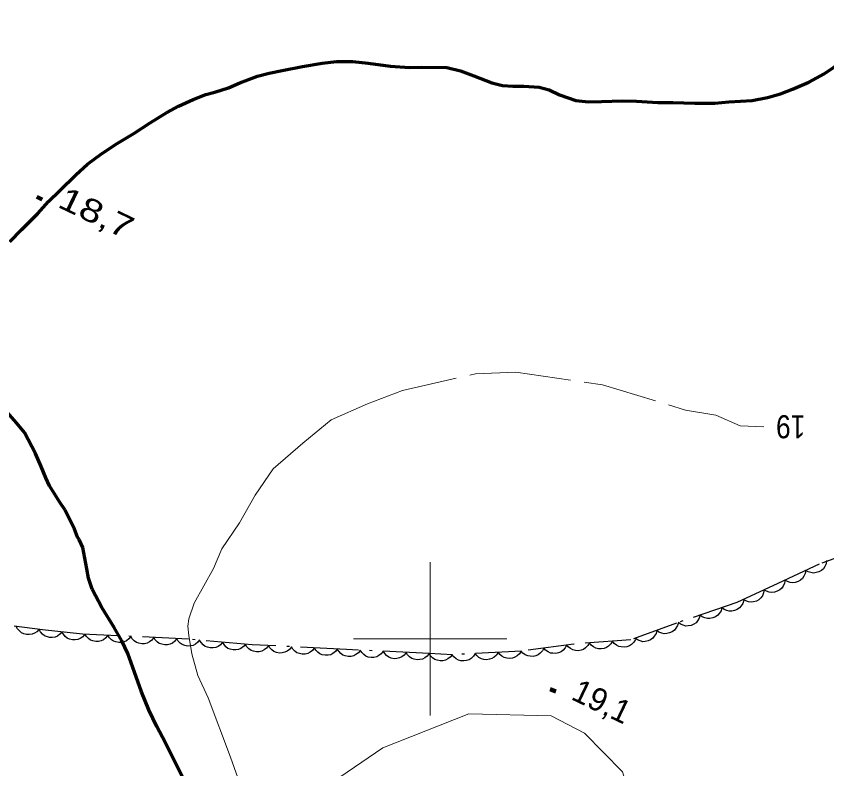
# Model space of a CAD drawing. Extents: x 355726 to 357533, y 5103782 to 5105258.
# Drawn here: x 356373 to 356425.9, y 5104791.5 to 5104840.6 of the extents above; entities that cross this region are included whole.
import ezdxf
from ezdxf.enums import TextEntityAlignment as Align

# ---------------------------------------------------------------- set-up
doc = ezdxf.new("R2010")
doc.units = 0
doc.header["$LTSCALE"] = 0.6
doc.linetypes.add('DOT_DASHED', pattern=[7.7, 5, -1.2, 0.3, -1.2])
doc.linetypes.add('LONG_DASHED', pattern=[7.5, 6, -1.5])
for name, color, linetype, lineweight in [('19', 7, 'Continuous', 13), ('2', 7, 'LONG_DASHED', 13), ('22', 7, 'Continuous', 13), ('3', 7, 'Continuous', 140), ('44', 7, 'Continuous', 25), ('61', 7, 'Continuous', 13)]:
    doc.layers.add(name, color=color, linetype=linetype, lineweight=lineweight)

msp = doc.modelspace()

# ---------------------------------------------------------------- linework, layer by layer
at = {"layer": '19'}
msp.add_lwpolyline([(356373.97, 5104777.98), (356384.86, 5104784.66), (356396.9, 5104792.9), (356402.53, 5104795.11), (356407.89, 5104794.98), (356410.06, 5104793.84), (356412.55, 5104791.33), (356413.5, 5104788.17), (356413.9, 5104785.24), (356413.66, 5104782.05), (356412.65, 5104779.13), (356412.52, 5104778.9)], dxfattribs=at)
at = {"layer": '2'}
msp.add_lwpolyline([(356384.26, 5104801.3), (356384.6, 5104802.34), (356385.87, 5104804.59), (356386.4, 5104805.87), (356387.57, 5104807.58), (356388.58, 5104809.38), (356389.75, 5104811.09), (356391.69, 5104812.77), (356393.54, 5104814.29), (356395.91, 5104815.33), (356398.19, 5104816.22), (356402.95, 5104817.3), (356405.58, 5104817.4), (356411.25, 5104816.58), (356416.65, 5104814.93), (356418.64, 5104814.6), (356420.23, 5104813.91), (356421.77, 5104813.83)], dxfattribs=at)
at = {"layer": '2', "linetype": 'Continuous'}
msp.add_lwpolyline([(356389.03, 5104787.52), (356387.92, 5104789.58), (356386.98, 5104792.28), (356385.51, 5104796.16), (356384.85, 5104797.62), (356384.46, 5104799.02), (356384.25, 5104800.22), (356384.2, 5104800.84), (356384.26, 5104801.3)], dxfattribs=at)
at = {"layer": '22', "linetype": 'LONG_DASHED', "lineweight": 70}
for points in [[(356425.7, 5104836.88), (356426.3, 5104837.29), (356426.87, 5104837.75), (356428.02, 5104838.67), (356428.98, 5104839.38), (356429.58, 5104839.96), (356430.51, 5104840.78)], [(356372.57, 5104825.92), (356373.37, 5104826.72), (356374.41, 5104827.75), (356375.11, 5104828.54), (356375.85, 5104829.26), (356376.89, 5104830.29), (356377.65, 5104830.97), (356378.56, 5104831.66), (356379.59, 5104832.32), (356380.67, 5104832.98), (356381.74, 5104833.67), (356382.83, 5104834.36), (356383.58, 5104834.76), (356384.53, 5104835.21), (356385.37, 5104835.53), (356385.96, 5104835.67), (356386.84, 5104835.97), (356387.59, 5104836.29), (356388.74, 5104836.72), (356389.49, 5104836.92), (356390.35, 5104837.09), (356391.67, 5104837.36), (356392.96, 5104837.58), (356393.91, 5104837.69), (356394.93, 5104837.68), (356395.95, 5104837.58), (356397.4, 5104837.38), (356398.64, 5104837.29), (356399.44, 5104837.3), (356401.09, 5104837.29), (356401.98, 5104837.08), (356402.85, 5104836.75), (356404.01, 5104836.28), (356404.71, 5104836.12), (356405.4, 5104836.07), (356406.1, 5104836.08), (356407.1, 5104836.01), (356407.76, 5104835.82), (356408.43, 5104835.51), (356409.5, 5104835.13), (356410.3, 5104835.05), (356411.18, 5104835.07), (356412.54, 5104835.11), (356413.46, 5104835.09), (356414.85, 5104835.01), (356415.82, 5104835), (356417.26, 5104834.95), (356418.56, 5104834.97), (356419.49, 5104835.04), (356421.01, 5104835.13), (356422.01, 5104835.33), (356422.85, 5104835.58), (356423.63, 5104835.87), (356424.7, 5104836.34), (356425.7, 5104836.88)], [(356383.98, 5104790.73), (356383.41, 5104791.84), (356382.72, 5104793.26), (356382.16, 5104794.28), (356381.64, 5104795.37), (356381.17, 5104796.55), (356380.72, 5104797.83), (356380.28, 5104799.05), (356379.89, 5104799.88), (356379.39, 5104800.75), (356378.59, 5104802.04), (356377.96, 5104803.24), (356377.72, 5104803.97), (356377.6, 5104804.58), (356377.34, 5104805.97), (356377.1, 5104806.49), (356377, 5104806.65), (356376.79, 5104807.16), (356376.18, 5104808.41), (356375.82, 5104808.94), (356375.16, 5104809.99), (356374.92, 5104810.51), (356374.63, 5104811.26), (356374.26, 5104812.11), (356373.54, 5104813.48), (356373.02, 5104814.09), (356372.09, 5104815.15)]]:
    msp.add_lwpolyline(points, dxfattribs=at)
at = {"layer": '3'}
for p, q in [((356374.33, 5104828.85), (356374.69, 5104828.68)), ((356407.83, 5104796.73), (356408.19, 5104796.56))]:
    msp.add_line(p, q, dxfattribs=at)
at = {"layer": '44', "linetype": 'DOT_DASHED'}
for points in [[(356428.36, 5104805.96), (356425.37, 5104804.88), (356422.68, 5104803.62), (356420, 5104802.37), (356416.07, 5104801.03), (356413.09, 5104799.94), (356409.37, 5104799.66), (356405.95, 5104799.21)], [(356405.95, 5104799.21), (356401.46, 5104798.97), (356399.93, 5104799.05), (356394.54, 5104799.31), (356388.38, 5104799.62), (356384.24, 5104799.98), (356377.31, 5104800.32), (356374.71, 5104800.6), (356372.87, 5104800.84)]]:
    msp.add_lwpolyline(points, dxfattribs=at)
at = {"layer": '44'}
for points in [[(356425.86, 5104805.11), (356425.83, 5104804.9), (356425.74, 5104804.72), (356425.65, 5104804.58), (356425.52, 5104804.47), (356425.36, 5104804.38), (356425.17, 5104804.33), (356425.01, 5104804.3), (356424.84, 5104804.33), (356424.66, 5104804.38), (356424.5, 5104804.47)], [(356424.5, 5104804.47), (356424.47, 5104804.27), (356424.38, 5104804.09), (356424.29, 5104803.95), (356424.16, 5104803.83), (356424, 5104803.74), (356423.81, 5104803.69), (356423.65, 5104803.66), (356423.48, 5104803.69), (356423.3, 5104803.75), (356423.15, 5104803.84)], [(356423.15, 5104803.84), (356423.11, 5104803.63), (356423.02, 5104803.45), (356422.93, 5104803.31), (356422.8, 5104803.2), (356422.64, 5104803.11), (356422.45, 5104803.06), (356422.29, 5104803.03), (356422.12, 5104803.05), (356421.94, 5104803.11), (356421.79, 5104803.2)], [(356421.79, 5104803.2), (356421.75, 5104803), (356421.67, 5104802.81), (356421.57, 5104802.68), (356421.44, 5104802.56), (356421.28, 5104802.47), (356421.09, 5104802.42), (356420.93, 5104802.39), (356420.76, 5104802.42), (356420.58, 5104802.48), (356420.43, 5104802.57)], [(356420.45, 5104802.52), (356420.39, 5104802.32), (356420.28, 5104802.15), (356420.18, 5104802.02), (356420.03, 5104801.92), (356419.86, 5104801.85), (356419.67, 5104801.82), (356419.51, 5104801.81), (356419.34, 5104801.85), (356419.17, 5104801.93), (356419.03, 5104802.04)], [(356417.61, 5104801.55), (356417.55, 5104801.35), (356417.44, 5104801.18), (356417.34, 5104801.05), (356417.19, 5104800.96), (356417.02, 5104800.88), (356416.83, 5104800.85), (356416.67, 5104800.84), (356416.5, 5104800.89), (356416.33, 5104800.96), (356416.19, 5104801.07)], [(356419.03, 5104802.04), (356418.97, 5104801.84), (356418.86, 5104801.66), (356418.76, 5104801.54), (356418.61, 5104801.44), (356418.44, 5104801.37), (356418.25, 5104801.34), (356418.09, 5104801.33), (356417.92, 5104801.37), (356417.75, 5104801.45), (356417.61, 5104801.55)], [(356416.19, 5104801.07), (356416.14, 5104800.87), (356416.03, 5104800.7), (356415.93, 5104800.57), (356415.78, 5104800.47), (356415.62, 5104800.39), (356415.43, 5104800.35), (356415.27, 5104800.34), (356415.1, 5104800.38), (356414.92, 5104800.45), (356414.78, 5104800.56)], [(356374.49, 5104800.63), (356374.35, 5104800.47), (356374.18, 5104800.37), (356374.03, 5104800.3), (356373.85, 5104800.28), (356373.67, 5104800.28), (356373.49, 5104800.34), (356373.34, 5104800.4), (356373.2, 5104800.52), (356373.08, 5104800.66), (356373, 5104800.82)], [(356375.98, 5104800.46), (356375.85, 5104800.3), (356375.68, 5104800.19), (356375.53, 5104800.12), (356375.35, 5104800.1), (356375.17, 5104800.1), (356374.98, 5104800.15), (356374.83, 5104800.21), (356374.7, 5104800.32), (356374.57, 5104800.46), (356374.49, 5104800.62)], [(356414.78, 5104800.56), (356414.73, 5104800.35), (356414.62, 5104800.18), (356414.52, 5104800.05), (356414.38, 5104799.95), (356414.21, 5104799.87), (356414.02, 5104799.84), (356413.86, 5104799.82), (356413.69, 5104799.87), (356413.52, 5104799.94), (356413.37, 5104800.04)], [(356377.47, 5104800.3), (356377.34, 5104800.14), (356377.17, 5104800.03), (356377.02, 5104799.96), (356376.84, 5104799.94), (356376.66, 5104799.94), (356376.48, 5104799.99), (356376.32, 5104800.05), (356376.19, 5104800.16), (356376.07, 5104800.3), (356375.98, 5104800.46)], [(356378.97, 5104800.24), (356378.85, 5104800.07), (356378.68, 5104799.95), (356378.54, 5104799.87), (356378.37, 5104799.84), (356378.18, 5104799.83), (356377.99, 5104799.87), (356377.84, 5104799.92), (356377.7, 5104800.03), (356377.57, 5104800.16), (356377.47, 5104800.31)], [(356380.47, 5104800.16), (356380.34, 5104800), (356380.18, 5104799.88), (356380.04, 5104799.8), (356379.86, 5104799.76), (356379.68, 5104799.76), (356379.49, 5104799.8), (356379.34, 5104799.85), (356379.2, 5104799.95), (356379.07, 5104800.08), (356378.97, 5104800.24)], [(356381.97, 5104800.09), (356381.84, 5104799.92), (356381.68, 5104799.8), (356381.53, 5104799.73), (356381.36, 5104799.69), (356381.18, 5104799.68), (356380.99, 5104799.72), (356380.84, 5104799.77), (356380.69, 5104799.88), (356380.56, 5104800.01), (356380.47, 5104800.16)], [(356383.47, 5104800.02), (356383.34, 5104799.85), (356383.18, 5104799.73), (356383.03, 5104799.65), (356382.86, 5104799.62), (356382.68, 5104799.61), (356382.49, 5104799.65), (356382.33, 5104799.7), (356382.19, 5104799.81), (356382.06, 5104799.94), (356381.97, 5104800.09)], [(356384.96, 5104799.94), (356384.84, 5104799.78), (356384.68, 5104799.66), (356384.53, 5104799.58), (356384.36, 5104799.54), (356384.17, 5104799.53), (356383.99, 5104799.58), (356383.83, 5104799.63), (356383.69, 5104799.73), (356383.56, 5104799.86), (356383.47, 5104800.02)], [(356413.39, 5104799.96), (356413.28, 5104799.78), (356413.14, 5104799.64), (356413, 5104799.55), (356412.83, 5104799.49), (356412.65, 5104799.46), (356412.46, 5104799.48), (356412.3, 5104799.51), (356412.15, 5104799.59), (356412, 5104799.71), (356411.89, 5104799.85)], [(356386.46, 5104799.79), (356386.33, 5104799.62), (356386.16, 5104799.51), (356386.01, 5104799.44), (356385.84, 5104799.41), (356385.65, 5104799.41), (356385.47, 5104799.46), (356385.31, 5104799.51), (356385.18, 5104799.62), (356385.05, 5104799.76), (356384.96, 5104799.92)], [(356387.95, 5104799.66), (356387.82, 5104799.5), (356387.65, 5104799.38), (356387.5, 5104799.31), (356387.33, 5104799.28), (356387.15, 5104799.28), (356386.96, 5104799.33), (356386.81, 5104799.38), (356386.67, 5104799.49), (356386.55, 5104799.63), (356386.46, 5104799.79)], [(356389.45, 5104799.57), (356389.32, 5104799.4), (356389.16, 5104799.28), (356389.01, 5104799.2), (356388.84, 5104799.16), (356388.66, 5104799.16), (356388.47, 5104799.2), (356388.32, 5104799.25), (356388.17, 5104799.36), (356388.04, 5104799.49), (356387.95, 5104799.64)], [(356390.95, 5104799.49), (356390.82, 5104799.32), (356390.66, 5104799.2), (356390.51, 5104799.13), (356390.34, 5104799.09), (356390.16, 5104799.08), (356389.97, 5104799.12), (356389.81, 5104799.18), (356389.67, 5104799.28), (356389.54, 5104799.41), (356389.45, 5104799.57)], [(356392.44, 5104799.42), (356392.32, 5104799.25), (356392.16, 5104799.13), (356392.01, 5104799.05), (356391.84, 5104799.01), (356391.65, 5104799.01), (356391.47, 5104799.05), (356391.31, 5104799.1), (356391.17, 5104799.2), (356391.04, 5104799.34), (356390.95, 5104799.49)], [(356408.9, 5104799.6), (356408.81, 5104799.41), (356408.67, 5104799.26), (356408.54, 5104799.16), (356408.38, 5104799.09), (356408.2, 5104799.05), (356408.01, 5104799.06), (356407.84, 5104799.08), (356407.69, 5104799.16), (356407.53, 5104799.27), (356407.41, 5104799.4)], [(356410.4, 5104799.74), (356410.29, 5104799.56), (356410.14, 5104799.42), (356410.01, 5104799.32), (356409.84, 5104799.26), (356409.66, 5104799.23), (356409.47, 5104799.25), (356409.31, 5104799.28), (356409.16, 5104799.37), (356409.01, 5104799.48), (356408.9, 5104799.62)], [(356411.89, 5104799.85), (356411.79, 5104799.67), (356411.64, 5104799.53), (356411.51, 5104799.43), (356411.34, 5104799.37), (356411.16, 5104799.35), (356410.97, 5104799.36), (356410.81, 5104799.4), (356410.65, 5104799.48), (356410.51, 5104799.6), (356410.4, 5104799.74)], [(356393.94, 5104799.34), (356393.82, 5104799.17), (356393.65, 5104799.05), (356393.51, 5104798.97), (356393.34, 5104798.94), (356393.15, 5104798.93), (356392.96, 5104798.97), (356392.81, 5104799.02), (356392.67, 5104799.13), (356392.54, 5104799.26), (356392.44, 5104799.42)], [(356395.44, 5104799.27), (356395.32, 5104799.1), (356395.15, 5104798.98), (356395.01, 5104798.9), (356394.84, 5104798.86), (356394.65, 5104798.86), (356394.46, 5104798.9), (356394.31, 5104798.95), (356394.17, 5104799.05), (356394.04, 5104799.19), (356393.94, 5104799.34)], [(356396.94, 5104799.19), (356396.81, 5104799.03), (356396.65, 5104798.91), (356396.51, 5104798.83), (356396.33, 5104798.79), (356396.15, 5104798.78), (356395.96, 5104798.82), (356395.81, 5104798.88), (356395.66, 5104798.98), (356395.53, 5104799.11), (356395.44, 5104799.27)], [(356398.44, 5104799.12), (356398.31, 5104798.95), (356398.15, 5104798.83), (356398, 5104798.76), (356397.83, 5104798.72), (356397.65, 5104798.71), (356397.46, 5104798.75), (356397.31, 5104798.8), (356397.16, 5104798.91), (356397.03, 5104799.04), (356396.94, 5104799.19)], [(356399.94, 5104799.05), (356399.81, 5104798.88), (356399.65, 5104798.76), (356399.5, 5104798.68), (356399.33, 5104798.65), (356399.15, 5104798.64), (356398.96, 5104798.68), (356398.8, 5104798.73), (356398.66, 5104798.84), (356398.53, 5104798.97), (356398.44, 5104799.12)], [(356401.43, 5104798.97), (356401.31, 5104798.8), (356401.14, 5104798.69), (356401, 5104798.61), (356400.83, 5104798.57), (356400.64, 5104798.56), (356400.45, 5104798.61), (356400.3, 5104798.66), (356400.16, 5104798.76), (356400.03, 5104798.9), (356399.94, 5104799.05)], [(356402.93, 5104799.05), (356402.82, 5104798.87), (356402.67, 5104798.73), (356402.54, 5104798.64), (356402.37, 5104798.59), (356402.19, 5104798.56), (356402, 5104798.58), (356401.84, 5104798.62), (356401.69, 5104798.71), (356401.54, 5104798.83), (356401.43, 5104798.97)], [(356404.43, 5104799.13), (356404.32, 5104798.95), (356404.17, 5104798.81), (356404.03, 5104798.72), (356403.87, 5104798.67), (356403.68, 5104798.64), (356403.49, 5104798.66), (356403.34, 5104798.7), (356403.18, 5104798.79), (356403.04, 5104798.91), (356402.93, 5104799.05)], [(356405.93, 5104799.21), (356405.82, 5104799.03), (356405.67, 5104798.89), (356405.53, 5104798.8), (356405.37, 5104798.75), (356405.18, 5104798.72), (356404.99, 5104798.74), (356404.83, 5104798.78), (356404.68, 5104798.87), (356404.54, 5104798.99), (356404.43, 5104799.13)], [(356407.41, 5104799.4), (356407.32, 5104799.22), (356407.18, 5104799.07), (356407.05, 5104798.96), (356406.89, 5104798.9), (356406.71, 5104798.86), (356406.52, 5104798.87), (356406.36, 5104798.89), (356406.2, 5104798.97), (356406.05, 5104799.07), (356405.93, 5104799.21)]]:
    msp.add_lwpolyline(points, dxfattribs=at)
at = {"layer": '61'}
for p, q in [((356400, 5104795), (356400, 5104805)), ((356395, 5104800), (356405, 5104800))]:
    msp.add_line(p, q, dxfattribs=at)

# ---------------------------------------------------------------- texts
at = {"layer": '2', "width": 0.85}
msp.add_text('19', height=1.5, rotation=179.823, dxfattribs=at).set_placement((356423.517, 5104814.593), align=Align.CENTER)
at = {"layer": '3', "width": 1.3}
msp.add_text('18,7   ', height=1.5, rotation=334.423, dxfattribs=at).set_placement((356375.62, 5104828.22))
at = {"layer": '3'}
msp.add_text('19,1   ', height=1.5, rotation=334.423, dxfattribs=at).set_placement((356409.12, 5104796.09))

doc.saveas('drawing.dxf')
